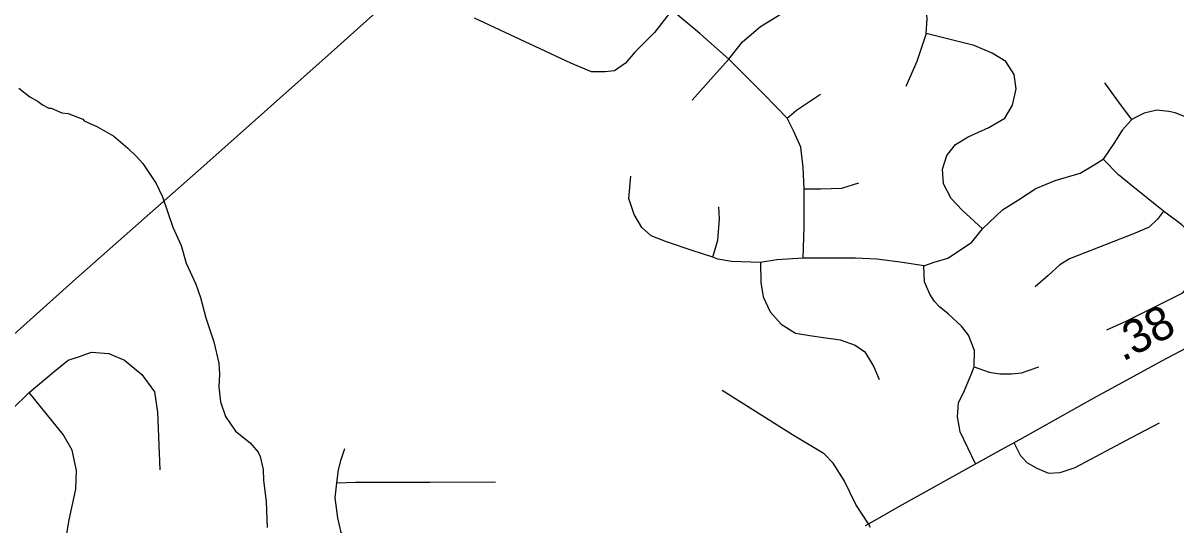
# Model space of a CAD drawing. Extents: x 1383679 to 1536984, y 460658 to 651027.
# Drawn here: x 1407344 to 1411636, y 573156 to 575026 of the extents above; entities that cross this region are included whole.
import ezdxf

# ---------------------------------------------------------------- set-up
doc = ezdxf.new("R2010")
doc.units = 0
for name, color, linetype in [('Exist Hydrographic Misc Water Feature', 7, 'Continuous'), ('Exist Road Non-System Type 51', 7, 'Continuous'), ('Exist Road Secondary Mileage Hundredths English Label', 7, 'Continuous'), ('Exist Road Secondary Type 51 Attributed', 7, 'Continuous'), ('Exist Utilities Electrical Transmission Line', 7, 'Continuous')]:
    doc.layers.add(name, color=color, linetype=linetype)

msp = doc.modelspace()

# ---------------------------------------------------------------- linework, layer by layer
at = {"layer": 'Exist Hydrographic Misc Water Feature'}
msp.add_lwpolyline([(1407327.8, 574783.4), (1407369, 574750.5), (1407400.7, 574733.8), (1407416.4, 574721.4), (1407440.1, 574708.9), (1407448.1, 574708.7), (1407487.8, 574691.7), (1407511.6, 574689.2), (1407566.5, 574667.9), (1407571.1, 574661.8), (1407621.4, 574639.1), (1407681.4, 574604), (1407734.7, 574560), (1407766.1, 574529.2), (1407789.5, 574502.7), (1407839.8, 574427.6), (1407862.7, 574379), (1407902.2, 574266.1), (1407932.6, 574197.5), (1407951.8, 574131.7), (1407987.7, 574053.3), (1408004.3, 574003.9), (1408024.5, 573927.5), (1408054.5, 573838.8), (1408072.7, 573758.4), (1408075.7, 573718.3), (1408072.7, 573670.4), (1408079.4, 573614.3), (1408097.1, 573560.4), (1408135.3, 573506), (1408190, 573461.7), (1408219.2, 573427.1), (1408226.9, 573410.9), (1408237.7, 573362.6), (1408238.9, 573322.7), (1408249, 573242.4), (1408252.8, 573146.4)], dxfattribs=at)
at = {"layer": 'Exist Road Non-System Type 51'}
for points in [[(1409972, 574891.9), (1410022.9, 574955.6), (1410089.7, 575012.9), (1410166.1, 575060.6), (1410223.3, 575127.5), (1410274.2, 575184.8), (1410321.9, 575235.8), (1410350.6, 575277.1), (1410356.9, 575334.5)], [(1409758.9, 575073.4), (1409695.3, 574990.6), (1409622.1, 574917.4), (1409587.1, 574876), (1409545.8, 574847.3), (1409510.8, 574844.1), (1409459.9, 574844.1), (1409383.6, 574876), (1409024.1, 575044.7)], [(1409972, 574891.9), (1409863.9, 574987.4), (1409758.9, 575073.4)], [(1410706.8, 574987.4), (1410710, 575041.5), (1410706.8, 575079.7)], [(1410706.8, 574987.4), (1410671.8, 574882.3), (1410630.5, 574790)], [(1410916.6, 574259.6), (1410840.4, 574328.4), (1410799.1, 574372.9), (1410770.4, 574427.1), (1410767.3, 574481.2), (1410783.2, 574532.1), (1410815, 574573.5), (1410862.7, 574602.2), (1410939, 574637.2), (1410999.5, 574672.2), (1411028.1, 574720), (1411040.8, 574780.5), (1411034.5, 574834.6), (1411002.7, 574882.3), (1410951.8, 574914.2), (1410885, 574942.8), (1410706.8, 574987.4)], [(1409972, 574891.9), (1409914.8, 574828.2), (1409835.2, 574739.1)], [(1410188.3, 574672.2), (1410102.4, 574761.4), (1409972, 574891.9)], [(1411471.8, 574666), (1411429.9, 574722.4), (1411372, 574802.9)], [(1410188.3, 574672.2), (1410223.3, 574700.9), (1410312.4, 574761.4)], [(1412002.9, 574440.5), (1411946.5, 574450.1), (1411907.9, 574463), (1411870.9, 574483.9), (1411821, 574527.4), (1411748.6, 574601.5), (1411710, 574643.4), (1411668.1, 574677.2), (1411632.7, 574691.7), (1411610.2, 574696.6), (1411565.1, 574701.4), (1411518.4, 574690.1), (1411487.9, 574675.6), (1411471.8, 574666)], [(1410252, 574408), (1410248.8, 574487.6), (1410239.2, 574564), (1410213.8, 574621.3), (1410188.3, 574672.2)], [(1411471.8, 574666), (1411436.4, 574627.3), (1411407.4, 574580.6), (1411365.3, 574519)], [(1410916.6, 574259.6), (1410990.6, 574330), (1411049.6, 574367.8), (1411114.5, 574410.1), (1411187, 574438.9), (1411279.2, 574466.1), (1411332, 574497.8), (1411365.3, 574519)], [(1411590.4, 574324.6), (1411469.5, 574422.2), (1411422.7, 574460), (1411365.3, 574519)], [(1409911.6, 574153.2), (1409835.2, 574178.7), (1409739.8, 574210.6), (1409682.6, 574232.8), (1409647.6, 574264.7), (1409618.9, 574312.4), (1409599.9, 574372.9), (1409606.2, 574455.7)], [(1410252, 574408), (1410312.4, 574408), (1410391.9, 574411.1), (1410455.5, 574430.2)], [(1410248.8, 574150.1), (1410252, 574267.9), (1410252, 574408)], [(1409911.6, 574153.2), (1409930.7, 574216.9), (1409937, 574296.5), (1409933.9, 574341.1)], [(1411590.4, 574324.6), (1411567.7, 574295.9), (1411536, 574265.6), (1411484.6, 574243), (1411268.6, 574158.3), (1411239.9, 574147.7), (1411203.7, 574125), (1411159.9, 574085.7), (1411111.5, 574043.4)], [(1411378.9, 573883.1), (1411451.4, 573914.9), (1411661.4, 574020.7), (1411685.5, 574047.9), (1411712.7, 574087.2), (1411723.3, 574134.1), (1411720.3, 574184), (1411697.6, 574235.4), (1411658.4, 574274.7), (1411590.4, 574324.6)], [(1410697.3, 574121.4), (1410735.5, 574134.9), (1410786.8, 574150), (1410838.3, 574183.5), (1410876.1, 574209.2), (1410916.6, 574259.6)], [(1410089.7, 574134.1), (1409981.6, 574137.3), (1409930.7, 574146.9), (1409911.6, 574153.2)], [(1410248.8, 574150.1), (1410150.2, 574143.7), (1410089.7, 574134.1)], [(1410089.7, 574134.1), (1410090.3, 574060), (1410099.2, 574006.5), (1410125.9, 573950.7), (1410166, 573903.9), (1410219.5, 573870.4), (1410273, 573861.5), (1410324.2, 573854.8), (1410386.6, 573845.9), (1410442.3, 573825.8), (1410478, 573801.3), (1410511.4, 573745.5), (1410531.5, 573698.7)], [(1410697.3, 574121.4), (1410617.8, 574134.1), (1410522.3, 574146.9), (1410442.8, 574150.1), (1410248.8, 574150.1)], [(1410884.8, 573745.8), (1410886.4, 573806), (1410872.8, 573840.8), (1410863.8, 573863.4), (1410838.1, 573896.7), (1410788.2, 573942.1), (1410756.5, 573969.3), (1410736.9, 573988.9), (1410720.3, 574016.2), (1410700.6, 574061.5), (1410697.3, 574121.4)], [(1407367.3, 573649.5), (1407459.4, 573727.7), (1407512.4, 573769.6), (1407554.2, 573783.6), (1407598.9, 573800.3), (1407663, 573794.8)], [(1407663, 573794.8), (1407721.6, 573769.6), (1407785.8, 573716.6), (1407833.2, 573652.3), (1407844.4, 573576.9), (1407852.8, 573361.9)], [(1410890.1, 573383.5), (1410832.9, 573502.7), (1410822.5, 573558.8), (1410826.7, 573610.7), (1410849.5, 573656.5), (1410876.5, 573722.9), (1410884.8, 573745.8)], [(1410884.8, 573745.8), (1410940.8, 573725), (1410980.3, 573718.8), (1411023.8, 573718.8), (1411061.2, 573722.9), (1411125.6, 573745.8)], [(1407213.9, 573512.7), (1407303.1, 573588.1), (1407367.3, 573649.5)], [(1407454.6, 572612.5), (1407501.2, 572688.9), (1407515.2, 572747.6), (1407498.4, 572862.1), (1407487.3, 572943), (1407490.1, 573021.2), (1407515.2, 573174.8), (1407540.3, 573289.3), (1407543.1, 573359.1), (1407526.3, 573434.5), (1407492.8, 573493.2), (1407367.3, 573649.5)], [(1410491.8, 573160.9), (1410444.7, 573232.6), (1410401.1, 573322), (1410359.6, 573386.4), (1410326.4, 573421.7), (1410208.1, 573492.3), (1409946.6, 573656.5)], [(1411032.1, 573463.1), (1411056, 573415.9), (1411081, 573388.9), (1411118.3, 573368.1), (1411161.9, 573349.4), (1411205.5, 573351.5), (1411261.5, 573370.2), (1411471.2, 573482.3), (1411575, 573536.4)], [(1408511.9, 573313.6), (1408517.9, 573361.5), (1408528.4, 573400.5), (1408541.8, 573440.9)], [(1408884.5, 572876.3), (1408832.1, 572921.2), (1408784.2, 572961.7), (1408749.8, 572985.6), (1408713.9, 573005.1), (1408675, 573024.6), (1408643.6, 573036.6), (1408612.2, 573050), (1408588.2, 573066.5), (1408559.8, 573087.5), (1408528.4, 573127.9), (1408516.4, 573183.3), (1408505.9, 573256.7), (1408511.9, 573313.6)], [(1408511.9, 573313.6), (1408582.2, 573315.1), (1408859, 573315.1), (1409102.9, 573316.6)], [(1410499.1, 573146.9), (1410491.8, 573160.9)]]:
    msp.add_lwpolyline(points, dxfattribs=at)
at = {"layer": 'Exist Road Secondary Type 51 Attributed'}
msp.add_lwpolyline([(1410480.4, 573154.6), (1410491.8, 573160.9), (1410524.6, 573179.1), (1410607.6, 573226.4), (1410884.2, 573380.2), (1410983.8, 573435.6), (1411054.7, 573475.1), (1411338.5, 573633.9), (1411467.8, 573704.7), (1411583.4, 573767.6), (1411722.5, 573840.5)], dxfattribs=at)
at = {"layer": 'Exist Utilities Electrical Transmission Line'}
msp.add_lwpolyline([(1410951.4, 577100.5), (1410748.8, 576916.6), (1410222.9, 576445.6), (1409697.1, 575990.4), (1409016.7, 575389.8), (1408490.7, 574916.7), (1408017.4, 574494.6), (1407540.3, 574072.6), (1406969.5, 573562.1)], dxfattribs=at)

# ---------------------------------------------------------------- texts
at = {"layer": 'Exist Road Secondary Mileage Hundredths English Label'}
msp.add_text('.38', height=125, rotation=27.7732, dxfattribs=at).set_placement((1411438.3, 573763.6))

doc.saveas('drawing.dxf')
